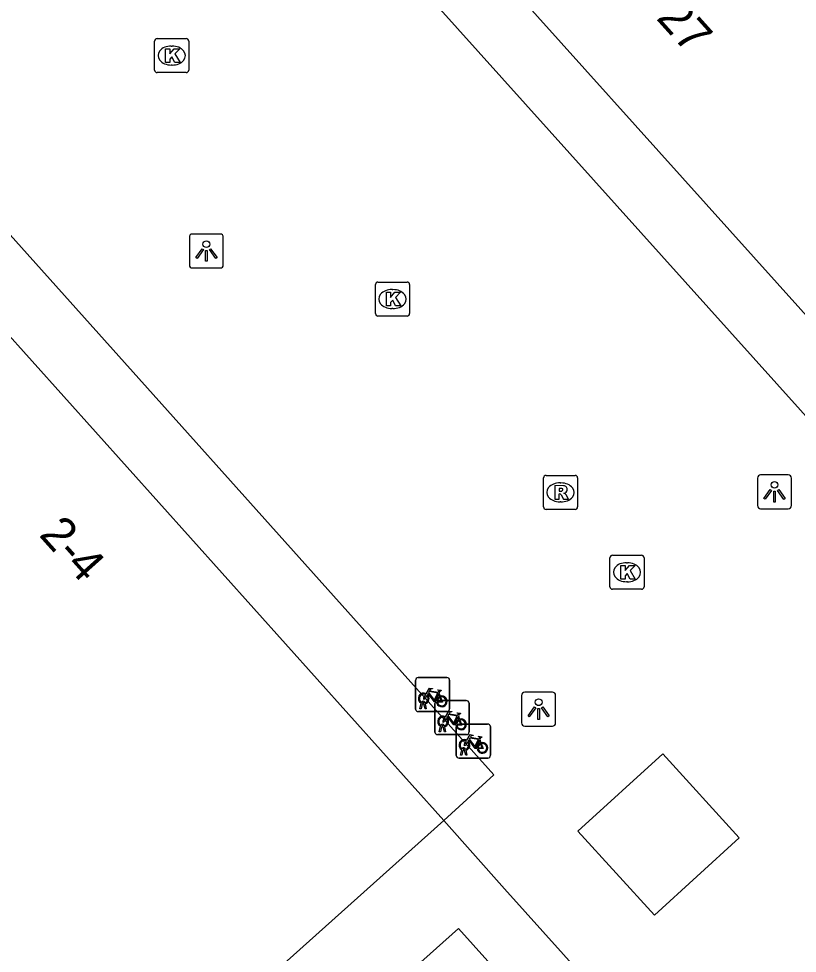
# Model space of a CAD drawing. Extents: x 162172 to 163187, y 382874 to 383684.
# Drawn here: x 162860.08 to 162882.94, y 383376.39 to 383403.85 of the extents above; entities that cross this region are included whole.
import ezdxf

# ---------------------------------------------------------------- set-up
doc = ezdxf.new("R2010")
doc.units = 0
for name, color, linetype in [('IMGEO_Fietsenrek', 7, 'Continuous'), ('IMGEO_Kolk', 7, 'Continuous'), ('IMGEO_Lichtpunt', 7, 'Continuous'), ('IMGEO_Pand', 7, 'Continuous'), ('IMGEO_Pand_nummerreeks', 7, 'Continuous'), ('IMGEO_Rioolput', 7, 'Continuous'), ('IMGEO_Voetpad_open', 7, 'Continuous')]:
    doc.layers.add(name, color=color, linetype=linetype)

msp = doc.modelspace()

# ---------------------------------------------------------------- linework, layer by layer
at = {"layer": 'IMGEO_Fietsenrek'}
for p, q in [((162871.732, 383383.57), (162871.732, 383384.411)), ((162871.732, 383384.411), (162871.732, 383383.57)), ((162871.807, 383384.495), (162872.648, 383384.495)), ((162872.648, 383384.495), (162871.807, 383384.495)), ((162872.732, 383384.42), (162872.732, 383383.579)), ((162872.732, 383383.579), (162872.732, 383384.42)), ((162872.419, 383384.044), (162872.455, 383383.949)), ((162871.859, 383383.579), (162871.898, 383383.739)), ((162871.928, 383383.727), (162871.893, 383383.579)), ((162871.97, 383383.751), (162871.969, 383383.755)), ((162872.011, 383383.579), (162871.977, 383383.721)), ((162872.001, 383383.762), (162872.002, 383383.755)), ((162872.009, 383383.725), (162872.044, 383383.579)), ((162872.301, 383382.894), (162872.301, 383383.735)), ((162872.301, 383383.735), (162872.301, 383382.894)), ((162872.376, 383383.819), (162873.217, 383383.819)), ((162873.217, 383383.819), (162872.376, 383383.819)), ((162873.301, 383383.744), (162873.301, 383382.903)), ((162873.301, 383382.903), (162873.301, 383383.744)), ((162872.657, 383383.495), (162871.816, 383383.495)), ((162871.816, 383383.495), (162872.657, 383383.495)), ((162871.893, 383383.579), (162871.859, 383383.579)), ((162872.044, 383383.579), (162872.011, 383383.579)), ((162872.988, 383383.368), (162873.024, 383383.273)), ((162872.428, 383382.903), (162872.467, 383383.063)), ((162872.462, 383382.903), (162872.428, 383382.903)), ((162872.497, 383383.051), (162872.462, 383382.903)), ((162872.539, 383383.075), (162872.538, 383383.079)), ((162872.58, 383382.903), (162872.546, 383383.045)), ((162872.57, 383383.086), (162872.571, 383383.079)), ((162872.578, 383383.049), (162872.613, 383382.903)), ((162872.613, 383382.903), (162872.58, 383382.903)), ((162872.927, 383382.203), (162872.927, 383383.044)), ((162872.927, 383383.044), (162872.927, 383382.203)), ((162873.002, 383383.128), (162873.843, 383383.128)), ((162873.843, 383383.128), (162873.002, 383383.128)), ((162873.927, 383383.053), (162873.927, 383382.212)), ((162873.927, 383382.212), (162873.927, 383383.053)), ((162873.226, 383382.819), (162872.385, 383382.819)), ((162872.385, 383382.819), (162873.226, 383382.819)), ((162873.614, 383382.677), (162873.65, 383382.582)), ((162873.054, 383382.212), (162873.093, 383382.372)), ((162873.123, 383382.36), (162873.088, 383382.212)), ((162873.165, 383382.384), (162873.164, 383382.388)), ((162873.206, 383382.212), (162873.172, 383382.354)), ((162873.196, 383382.395), (162873.197, 383382.388)), ((162873.204, 383382.358), (162873.239, 383382.212)), ((162873.852, 383382.128), (162873.011, 383382.128)), ((162873.011, 383382.128), (162873.852, 383382.128)), ((162873.088, 383382.212), (162873.054, 383382.212)), ((162873.239, 383382.212), (162873.206, 383382.212))]:
    msp.add_line(p, q, dxfattribs=at)
for points in [[(162872.066, 383383.969), (162872.014, 383383.879), (162871.974, 383383.854), (162871.975, 383383.901), (162872.03, 383383.995)], [(162872.045, 383384.021), (162872.14, 383384.185), (162872.226, 383384.171), (162872.228, 383384.162), (162872.172, 383384.151), (162872.145, 383384.106), (162872.401, 383384.065)], [(162872.341, 383383.777), (162872.291, 383383.777), (162872.1, 383384.028), (162872.081, 383383.996)], [(162872.388, 383384.04), (162872.131, 383384.081), (162872.114, 383384.052), (162872.281, 383383.832), (162872.388, 383384.04)], [(162872.436, 383383.942), (162872.406, 383384.019), (162872.297, 383383.801), (162872.34, 383383.801)], [(162872.401, 383384.065), (162872.426, 383384.114), (162872.42, 383384.118), (162872.397, 383384.122), (162872.385, 383384.129), (162872.384, 383384.132), (162872.386, 383384.137), (162872.481, 383384.122), (162872.483, 383384.112), (162872.473, 383384.099), (162872.461, 383384.093), (162872.447, 383384.099), (162872.419, 383384.044)], [(162872.37, 383383.801), (162872.49, 383383.8), (162872.446, 383383.914)], [(162872.466, 383383.921), (162872.521, 383383.776), (162872.371, 383383.776)], [(162872.614, 383383.345), (162872.709, 383383.509), (162872.795, 383383.495), (162872.797, 383383.486), (162872.741, 383383.475), (162872.714, 383383.43), (162872.97, 383383.389)], [(162872.97, 383383.389), (162872.995, 383383.438), (162872.989, 383383.442), (162872.966, 383383.446), (162872.954, 383383.453), (162872.953, 383383.456), (162872.955, 383383.461), (162873.05, 383383.446), (162873.052, 383383.436), (162873.042, 383383.423), (162873.03, 383383.417), (162873.016, 383383.423), (162872.988, 383383.368)], [(162872.635, 383383.293), (162872.583, 383383.203), (162872.543, 383383.178), (162872.544, 383383.225), (162872.599, 383383.319)], [(162872.91, 383383.101), (162872.86, 383383.101), (162872.669, 383383.352), (162872.65, 383383.32)], [(162872.957, 383383.364), (162872.7, 383383.405), (162872.683, 383383.376), (162872.85, 383383.156), (162872.957, 383383.364)], [(162873.005, 383383.266), (162872.975, 383383.343), (162872.866, 383383.125), (162872.909, 383383.125)], [(162872.939, 383383.125), (162873.059, 383383.124), (162873.015, 383383.238)], [(162873.035, 383383.245), (162873.09, 383383.1), (162872.94, 383383.1)], [(162873.261, 383382.602), (162873.209, 383382.512), (162873.169, 383382.487), (162873.17, 383382.534), (162873.225, 383382.628)], [(162873.24, 383382.654), (162873.335, 383382.818), (162873.421, 383382.804), (162873.423, 383382.795), (162873.367, 383382.784), (162873.34, 383382.739), (162873.596, 383382.698)], [(162873.536, 383382.41), (162873.486, 383382.41), (162873.295, 383382.661), (162873.276, 383382.629)], [(162873.583, 383382.673), (162873.326, 383382.714), (162873.309, 383382.685), (162873.476, 383382.465), (162873.583, 383382.673)], [(162873.631, 383382.575), (162873.601, 383382.652), (162873.492, 383382.434), (162873.535, 383382.434)], [(162873.596, 383382.698), (162873.621, 383382.747), (162873.615, 383382.751), (162873.592, 383382.755), (162873.58, 383382.762), (162873.579, 383382.765), (162873.581, 383382.77), (162873.676, 383382.755), (162873.678, 383382.745), (162873.668, 383382.732), (162873.656, 383382.726), (162873.642, 383382.732), (162873.614, 383382.677)], [(162873.565, 383382.434), (162873.685, 383382.433), (162873.641, 383382.547)], [(162873.661, 383382.554), (162873.716, 383382.409), (162873.566, 383382.409)]]:
    msp.add_lwpolyline(points, dxfattribs=at)
for centre, radius, start, end in [((162871.81, 383384.417), 0.0779, 92.4484, 184.2845), ((162871.81, 383384.417), 0.0779, 92.4484, 184.2845), ((162872.654, 383384.417), 0.0779, 2.4484, 94.2845), ((162872.654, 383384.417), 0.0779, 2.4484, 94.2845), ((162871.972, 383383.88), 0.159, 62.6766, 242.1369), ((162871.972, 383383.88), 0.129, 63.3192, 238.903), ((162871.972, 383383.88), 0.129, 283.6043, 43.4302), ((162871.972, 383383.88), 0.159, 283.5766, 46.6042), ((162871.952, 383383.751), 0.0499, 12.8025, 158.6934), ((162871.972, 383383.88), 0.159, 253.9967, 271.7867), ((162871.952, 383383.751), 0.0174, 12.8025, 163.4502), ((162871.972, 383383.88), 0.129, 253.415, 269.0204), ((162872.379, 383383.741), 0.0779, 92.4484, 184.2845), ((162872.379, 383383.741), 0.0779, 92.4484, 184.2845), ((162872.499, 383383.796), 0.159, 113.3408, 178.3217), ((162872.499, 383383.796), 0.159, 187.0065, 105.7708), ((162872.499, 383383.796), 0.129, 113.923, 177.9556), ((162872.499, 383383.796), 0.129, 188.6715, 104.5883), ((162873.223, 383383.741), 0.0779, 2.4484, 94.2845), ((162873.223, 383383.741), 0.0779, 2.4484, 94.2845), ((162871.81, 383383.573), 0.0779, 182.4484, 274.2845), ((162871.81, 383383.573), 0.0779, 182.4484, 274.2845), ((162872.654, 383383.573), 0.0779, 272.4484, 4.2845), ((162872.654, 383383.573), 0.0779, 272.4484, 4.2845), ((162872.541, 383383.204), 0.159, 62.6766, 242.1369), ((162872.541, 383383.204), 0.129, 63.3192, 238.903), ((162872.541, 383383.204), 0.129, 283.6043, 43.4302), ((162872.541, 383383.204), 0.159, 283.5766, 46.6042), ((162873.068, 383383.12), 0.159, 113.3408, 178.3217), ((162873.068, 383383.12), 0.159, 187.0065, 105.7708), ((162873.068, 383383.12), 0.129, 113.923, 177.9556), ((162873.068, 383383.12), 0.129, 188.6715, 104.5883), ((162872.379, 383382.897), 0.0779, 182.4484, 274.2845), ((162872.379, 383382.897), 0.0779, 182.4484, 274.2845), ((162872.521, 383383.075), 0.0499, 12.8025, 158.6934), ((162872.541, 383383.204), 0.159, 253.9967, 271.7867), ((162872.521, 383383.075), 0.0174, 12.8025, 163.4502), ((162872.541, 383383.204), 0.129, 253.415, 269.0204), ((162873.005, 383383.05), 0.0779, 92.4484, 184.2845), ((162873.005, 383383.05), 0.0779, 92.4484, 184.2845), ((162873.223, 383382.897), 0.0779, 272.4484, 4.2845), ((162873.223, 383382.897), 0.0779, 272.4484, 4.2845), ((162873.849, 383383.05), 0.0779, 2.4484, 94.2845), ((162873.849, 383383.05), 0.0779, 2.4484, 94.2845), ((162873.167, 383382.513), 0.159, 62.6766, 242.1369), ((162873.167, 383382.513), 0.129, 63.3192, 238.903), ((162873.167, 383382.513), 0.129, 283.6043, 43.4302), ((162873.167, 383382.513), 0.159, 283.5766, 46.6042), ((162873.694, 383382.429), 0.159, 187.0065, 105.7708), ((162873.147, 383382.384), 0.0499, 12.8025, 158.6934), ((162873.167, 383382.513), 0.159, 253.9967, 271.7867), ((162873.147, 383382.384), 0.0174, 12.8025, 163.4502), ((162873.167, 383382.513), 0.129, 253.415, 269.0204), ((162873.694, 383382.429), 0.159, 113.3408, 178.3217), ((162873.694, 383382.429), 0.129, 113.923, 177.9556), ((162873.694, 383382.429), 0.129, 188.6715, 104.5883), ((162873.005, 383382.206), 0.0779, 182.4484, 274.2845), ((162873.005, 383382.206), 0.0779, 182.4484, 274.2845), ((162873.849, 383382.206), 0.0779, 272.4484, 4.2845), ((162873.849, 383382.206), 0.0779, 272.4484, 4.2845)]:
    msp.add_arc(centre, radius, start, end, dxfattribs=at)
at = {"layer": 'IMGEO_Kolk'}
for p, q in [((162864.073, 383402.339), (162864.073, 383403.191)), ((162864.148, 383403.265), (162865, 383403.265)), ((162865.074, 383403.191), (162865.074, 383402.339)), ((162864.561, 383403.045), (162864.586, 383403.045)), ((162864.584, 383402.485), (162864.559, 383402.485)), ((162865, 383402.265), (162864.148, 383402.265)), ((162870.629, 383396.111), (162871.481, 383396.111)), ((162870.554, 383395.185), (162870.554, 383396.037)), ((162871.042, 383395.891), (162871.067, 383395.891)), ((162871.555, 383396.037), (162871.555, 383395.185)), ((162871.065, 383395.331), (162871.04, 383395.331)), ((162871.481, 383395.111), (162870.629, 383395.111)), ((162877.512, 383388.088), (162878.364, 383388.088)), ((162877.437, 383387.162), (162877.437, 383388.014)), ((162877.925, 383387.868), (162877.95, 383387.868)), ((162878.438, 383388.014), (162878.438, 383387.162)), ((162877.948, 383387.308), (162877.923, 383387.308)), ((162878.364, 383387.088), (162877.512, 383387.088))]:
    msp.add_line(p, q, dxfattribs=at)
for points in [[(162864.073, 383402.339), (162864.073, 383403.191)], [(162864.148, 383403.265), (162865, 383403.265)], [(162865.074, 383403.191), (162865.074, 383402.339)], [(162864.394, 383402.965), (162864.517, 383402.965), (162864.517, 383402.814), (162864.647, 383402.965), (162864.811, 383402.965), (162864.665, 383402.814), (162864.818, 383402.565), (162864.666, 383402.565), (162864.581, 383402.729), (162864.517, 383402.662), (162864.517, 383402.565), (162864.394, 383402.565), (162864.394, 383402.965)], [(162865, 383402.265), (162864.148, 383402.265)], [(162870.629, 383396.111), (162871.481, 383396.111)], [(162870.554, 383395.185), (162870.554, 383396.037)], [(162870.875, 383395.811), (162870.998, 383395.811), (162870.998, 383395.66), (162871.128, 383395.811), (162871.292, 383395.811), (162871.146, 383395.66), (162871.299, 383395.411), (162871.147, 383395.411), (162871.062, 383395.575), (162870.998, 383395.508), (162870.998, 383395.411), (162870.875, 383395.411), (162870.875, 383395.811)], [(162871.555, 383396.037), (162871.555, 383395.185)], [(162871.481, 383395.111), (162870.629, 383395.111)], [(162877.512, 383388.088), (162878.364, 383388.088)], [(162877.437, 383387.162), (162877.437, 383388.014)], [(162878.438, 383388.014), (162878.438, 383387.162)], [(162877.758, 383387.788), (162877.881, 383387.788), (162877.881, 383387.637), (162878.011, 383387.788), (162878.175, 383387.788), (162878.029, 383387.637), (162878.182, 383387.388), (162878.03, 383387.388), (162877.945, 383387.552), (162877.881, 383387.485), (162877.881, 383387.388), (162877.758, 383387.388), (162877.758, 383387.788)], [(162878.364, 383387.088), (162877.512, 383387.088)]]:
    msp.add_lwpolyline(points, dxfattribs=at)
for centre, start, end in [((162864.15, 383403.189), 91.552, 178.448), ((162864.15, 383403.189), 91.552, 178.448), ((162864.998, 383403.189), 1.552, 88.448), ((162864.998, 383403.189), 1.552, 88.448), ((162864.15, 383402.341), 181.552, 268.448), ((162864.15, 383402.341), 181.552, 268.448), ((162864.998, 383402.341), 271.552, 358.448), ((162864.998, 383402.341), 271.552, 358.448), ((162870.631, 383396.035), 91.552, 178.448), ((162870.631, 383396.035), 91.552, 178.448), ((162871.479, 383396.035), 1.552, 88.448), ((162871.479, 383396.035), 1.552, 88.448), ((162870.631, 383395.187), 181.552, 268.448), ((162870.631, 383395.187), 181.552, 268.448), ((162871.479, 383395.187), 271.552, 358.448), ((162871.479, 383395.187), 271.552, 358.448), ((162877.514, 383388.012), 91.552, 178.448), ((162877.514, 383388.012), 91.552, 178.448), ((162878.362, 383388.012), 1.552, 88.448), ((162878.362, 383388.012), 1.552, 88.448), ((162877.514, 383387.164), 181.552, 268.448), ((162877.514, 383387.164), 181.552, 268.448), ((162878.362, 383387.164), 271.552, 358.448), ((162878.362, 383387.164), 271.552, 358.448)]:
    msp.add_arc(centre, 0.0765, start, end, dxfattribs=at)
for centre, major_axis, ratio, start_param, end_param in [((162864.56, 383402.765), (-0.387, 0.002), 0.722429, 4.712389, 7.853982), ((162864.585, 383402.765), (-0.39, 0.002), 0.717154, 1.570796, 4.712389), ((162871.041, 383395.611), (-0.387, 0.002), 0.722429, 4.712389, 7.853982), ((162871.066, 383395.611), (-0.39, 0.002), 0.717154, 1.570796, 4.712389), ((162877.924, 383387.588), (-0.387, 0.002), 0.722429, 4.712389, 7.853982), ((162877.949, 383387.588), (-0.39, 0.002), 0.717154, 1.570796, 4.712389)]:
    msp.add_ellipse(centre, major_axis=major_axis, ratio=ratio, start_param=start_param, end_param=end_param, dxfattribs=at)
at = {"layer": 'IMGEO_Lichtpunt'}
for p, q in [((162865.093, 383397.427), (162865.093, 383396.62)), ((162865.093, 383397.427), (162865.093, 383396.62)), ((162865.995, 383397.522), (162865.187, 383397.522)), ((162865.995, 383397.522), (162865.187, 383397.522)), ((162866.089, 383396.62), (162866.089, 383397.427)), ((162866.089, 383396.62), (162866.089, 383397.427)), ((162865.187, 383396.526), (162865.995, 383396.526)), ((162865.187, 383396.526), (162865.995, 383396.526)), ((162881.767, 383390.356), (162881.767, 383389.549)), ((162881.767, 383390.356), (162881.767, 383389.549)), ((162882.669, 383390.451), (162881.861, 383390.451)), ((162882.669, 383390.451), (162881.861, 383390.451)), ((162882.763, 383389.549), (162882.763, 383390.356)), ((162882.763, 383389.549), (162882.763, 383390.356)), ((162881.861, 383389.455), (162882.669, 383389.455)), ((162881.861, 383389.455), (162882.669, 383389.455)), ((162874.846, 383383.971), (162874.846, 383383.164)), ((162874.846, 383383.971), (162874.846, 383383.164)), ((162875.748, 383384.066), (162874.94, 383384.066)), ((162875.748, 383384.066), (162874.94, 383384.066)), ((162875.842, 383383.164), (162875.842, 383383.971)), ((162875.842, 383383.164), (162875.842, 383383.971)), ((162874.94, 383383.07), (162875.748, 383383.07)), ((162874.94, 383383.07), (162875.748, 383383.07))]:
    msp.add_line(p, q, dxfattribs=at)
for points in [[(162865.467, 383397.091), (162865.506, 383397.063), (162865.318, 383396.801), (162865.28, 383396.828), (162865.467, 383397.091)], [(162865.569, 383397.043), (162865.616, 383397.043), (162865.616, 383396.721), (162865.569, 383396.721), (162865.569, 383397.043)], [(162865.679, 383397.063), (162865.717, 383397.09), (162865.904, 383396.828), (162865.865, 383396.8), (162865.679, 383397.063)], [(162882.141, 383390.02), (162882.18, 383389.992), (162881.992, 383389.73), (162881.954, 383389.757), (162882.141, 383390.02)], [(162882.353, 383389.992), (162882.391, 383390.019), (162882.578, 383389.757), (162882.539, 383389.729), (162882.353, 383389.992)], [(162882.243, 383389.972), (162882.29, 383389.972), (162882.29, 383389.65), (162882.243, 383389.65), (162882.243, 383389.972)], [(162875.22, 383383.635), (162875.259, 383383.607), (162875.071, 383383.345), (162875.033, 383383.372), (162875.22, 383383.635)], [(162875.322, 383383.587), (162875.369, 383383.587), (162875.369, 383383.265), (162875.322, 383383.265), (162875.322, 383383.587)], [(162875.432, 383383.607), (162875.47, 383383.634), (162875.657, 383383.372), (162875.618, 383383.344), (162875.432, 383383.607)]]:
    msp.add_lwpolyline(points, dxfattribs=at)
for centre in [(162865.592, 383397.225), (162882.266, 383390.154), (162875.345, 383383.769)]:
    msp.add_circle(centre, 0.0994, dxfattribs=at)
for centre, start, end in [((162865.187, 383397.427), 90, 180), ((162865.187, 383397.427), 90, 180), ((162865.995, 383397.427), 0, 90), ((162865.995, 383397.427), 0, 90), ((162865.187, 383396.62), 180, 270), ((162865.187, 383396.62), 180, 270), ((162865.995, 383396.62), 270, 0), ((162865.995, 383396.62), 270, 360), ((162881.861, 383390.356), 90, 180), ((162881.861, 383390.356), 90, 180), ((162882.669, 383390.356), 0, 90), ((162882.669, 383390.356), 0, 90), ((162881.861, 383389.549), 180, 270), ((162881.861, 383389.549), 180, 270), ((162882.669, 383389.549), 270, 0), ((162882.669, 383389.549), 270, 360), ((162874.94, 383383.971), 90, 180), ((162874.94, 383383.971), 90, 180), ((162875.748, 383383.971), 0, 90), ((162875.748, 383383.971), 0, 90), ((162874.94, 383383.164), 180, 270), ((162874.94, 383383.164), 180, 270), ((162875.748, 383383.164), 270, 0), ((162875.748, 383383.164), 270, 360)]:
    msp.add_arc(centre, 0.0946, start, end, dxfattribs=at)
at = {"layer": 'IMGEO_Pand'}
for points in [[(162869.056, 383410.879), (162885.821, 383392.207)], [(162872.564, 383380.298), (162855.826, 383398.979)], [(162872.564, 383380.298), (162861.018, 383369.943), (162858.396, 383372.86), (162857.75, 383373.579)], [(162866.445, 383371.271), (162872.99, 383377.12), (162877.044, 383372.605)]]:
    msp.add_lwpolyline(points, dxfattribs=at)
at = {"layer": 'IMGEO_Rioolput'}
for p, q in [((162875.486, 383389.506), (162875.486, 383390.358)), ((162875.561, 383390.432), (162876.413, 383390.432)), ((162876.487, 383390.358), (162876.487, 383389.506)), ((162875.974, 383390.212), (162875.999, 383390.212)), ((162875.997, 383389.652), (162875.972, 383389.652)), ((162876.413, 383389.432), (162875.561, 383389.432))]:
    msp.add_line(p, q, dxfattribs=at)
for points in [[(162875.486, 383389.506), (162875.486, 383390.358)], [(162875.561, 383390.432), (162876.413, 383390.432)], [(162876.487, 383390.358), (162876.487, 383389.506)], [(162876.075, 383390.13), (162875.823, 383390.132), (162875.823, 383389.732)], [(162876.001, 383390.051), (162875.947, 383390.051), (162875.947, 383389.97)], [(162875.823, 383389.732), (162875.947, 383389.732), (162875.947, 383389.894), (162875.958, 383389.894)], [(162875.947, 383389.97), (162875.999, 383389.97)], [(162876.005, 383389.865), (162876.076, 383389.732), (162876.216, 383389.732), (162876.151, 383389.858)], [(162876.413, 383389.432), (162875.561, 383389.432)]]:
    msp.add_lwpolyline(points, dxfattribs=at)
for centre, radius, start, end in [((162875.563, 383390.356), 0.0765, 91.552, 178.448), ((162875.563, 383390.356), 0.0765, 91.552, 178.448), ((162876.411, 383390.356), 0.0765, 1.552, 88.448), ((162876.411, 383390.356), 0.0765, 1.552, 88.448), ((162876.007, 383389.955), 0.0964, 77.0061, 93.1865), ((162876.021, 383390.012), 0.0378, 276.6634, 79.6772), ((162876.074, 383390.02), 0.109, 350.3612, 89.416), ((162876.072, 383390.02), 0.112, 277.5842, 350.9817), ((162875.957, 383389.841), 0.0533, 26.0293, 88.6989), ((162875.983, 383390.159), 0.19, 274.7715, 282.9687), ((162876.056, 383389.805), 0.108, 29.5134, 73.7905), ((162875.563, 383389.508), 0.0765, 181.552, 268.448), ((162875.563, 383389.508), 0.0765, 181.552, 268.448), ((162876.411, 383389.508), 0.0765, 271.552, 358.448), ((162876.411, 383389.508), 0.0765, 271.552, 358.448)]:
    msp.add_arc(centre, radius, start, end, dxfattribs=at)
for centre, major_axis, ratio, start_param, end_param in [((162875.973, 383389.932), (-0.387, 0.002), 0.722429, 4.712389, 7.853982), ((162875.998, 383389.932), (-0.39, 0.002), 0.717154, 1.570796, 4.712389)]:
    msp.add_ellipse(centre, major_axis=major_axis, ratio=ratio, start_param=start_param, end_param=end_param, dxfattribs=at)
at = {"layer": 'IMGEO_Voetpad_open'}
for points in [[(162885.821, 383392.207), (162884.33, 383390.898), (162867.584, 383409.558), (162869.056, 383410.879)], [(162855.826, 383398.979), (162857.294, 383400.318), (162874.032, 383381.638), (162872.564, 383380.298)], [(162881.235, 383379.791), (162878.743, 383377.517), (162876.496, 383379.979), (162878.988, 383382.253), (162881.235, 383379.791)], [(162906.371, 383342.613), (162874.342, 383378.286), (162872.564, 383380.298)]]:
    msp.add_lwpolyline(points, dxfattribs=at)

# ---------------------------------------------------------------- texts
at = {"layer": 'IMGEO_Pand_nummerreeks'}
for s, rotation, p in [('1-27', 311.9861, (162877.977, 383404.734)), ('2-4', 311.8612, (162860.656, 383388.673))]:
    msp.add_text(s, height=1, rotation=rotation, dxfattribs=at).set_placement(p)

doc.saveas('drawing.dxf')
